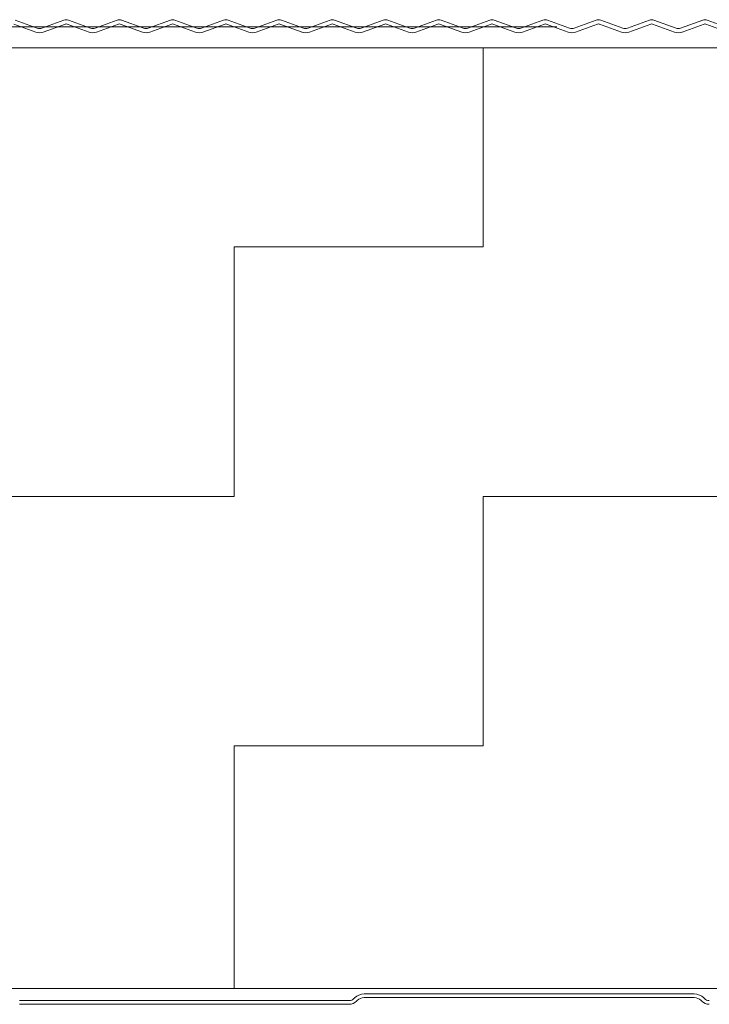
# Model space of a CAD drawing. Header units: metres. Extents: x 1316.5 to 1415.3, y -94.1 to -52.
# Tile 519 of 656: x 1404.193 to 1404.297, y -70.951 to -70.803. Entities that reach past the tile are written whole.
import ezdxf

# ---------------------------------------------------------------- set-up
doc = ezdxf.new("R2010")
doc.units = ezdxf.units.M
doc.linetypes.add('AUSGEZOGEN', pattern=[0])
doc.linetypes.add('GETRENNT2_S10', pattern=[0.045, 0.02, -0.01, 0, -0.005, 0, -0.01])
doc.layers.add('XR$4$_42143', color=7, linetype='Continuous')
doc.layers.add('XR$4$_42154', color=7, linetype='Continuous')
for name, color, linetype, lineweight in [('XR$4$Muster', 4, 'AUSGEZOGEN', 13), ('XR$4$Wand Mauerwerk nt', 7, 'AUSGEZOGEN', 25), ('XR$4$Wand Mauerwerk tr_1', 42, 'AUSGEZOGEN', 18)]:
    doc.layers.add(name, color=color, linetype=linetype, lineweight=lineweight)

msp = doc.modelspace()

# ---------------------------------------------------------------- hatches: boundary and pattern name
at = {"layer": 'XR$4$Muster', "linetype": 'AUSGEZOGEN', "lineweight": 13, "transparency": 33554687}
h = msp.add_hatch(dxfattribs=at)
h.set_pattern_fill('MUSTER', color=4, scale=0.0375, angle=90, style=0, pattern_type=2)
h.set_pattern_definition([(90, (-0.075, 0.075), (-0.0375, 0.0375), [0.0375, -0.0375]), (180, (-0.075, 0.075), (-0.0375, -0.0375), [0.0375, -0.0375])])
h.paths.add_polyline_path([(1404.02846, -70.80752), (1404.02846, -70.94893), (1404.52995, -70.94893), (1404.52995, -70.80752)], flags=0)

# ---------------------------------------------------------------- linework, layer by layer
at = {"layer": 'XR$4$_42143', "color": 30, "linetype": 'AUSGEZOGEN', "lineweight": 13, "transparency": 33554687}
for p, q in [((1404.19522, -70.80516), (1404.1919, -70.80395)), ((1404.19212, -70.80336), (1404.19544, -70.80457)), ((1404.19612, -70.80457), (1404.19944, -70.80336)), ((1404.19966, -70.80395), (1404.19634, -70.80516)), ((1404.20323, -70.80516), (1404.19991, -70.80395)), ((1404.20013, -70.80336), (1404.20345, -70.80457)), ((1404.20413, -70.80457), (1404.20745, -70.80336)), ((1404.20767, -70.80395), (1404.20435, -70.80516)), ((1404.21124, -70.80516), (1404.20792, -70.80395)), ((1404.20813, -70.80336), (1404.21146, -70.80457)), ((1404.21214, -70.80457), (1404.21546, -70.80336)), ((1404.21568, -70.80395), (1404.21235, -70.80516)), ((1404.21925, -70.80516), (1404.21593, -70.80395)), ((1404.21614, -70.80336), (1404.21946, -70.80457)), ((1404.22015, -70.80457), (1404.22347, -70.80336)), ((1404.22368, -70.80395), (1404.22036, -70.80516)), ((1404.22726, -70.80516), (1404.22394, -70.80395)), ((1404.22415, -70.80336), (1404.22747, -70.80457)), ((1404.22816, -70.80457), (1404.23148, -70.80336)), ((1404.23169, -70.80395), (1404.22837, -70.80516)), ((1404.23527, -70.80516), (1404.23195, -70.80395)), ((1404.23216, -70.80336), (1404.23548, -70.80457)), ((1404.23617, -70.80457), (1404.23949, -70.80336)), ((1404.2397, -70.80395), (1404.23638, -70.80516)), ((1404.24328, -70.80516), (1404.23995, -70.80395)), ((1404.24017, -70.80336), (1404.24349, -70.80457)), ((1404.24417, -70.80457), (1404.24749, -70.80336)), ((1404.24771, -70.80395), (1404.24439, -70.80516)), ((1404.25128, -70.80516), (1404.24796, -70.80395)), ((1404.24818, -70.80336), (1404.2515, -70.80457)), ((1404.25218, -70.80457), (1404.2555, -70.80336)), ((1404.25572, -70.80395), (1404.2524, -70.80516)), ((1404.25929, -70.80516), (1404.25597, -70.80395)), ((1404.25619, -70.80336), (1404.25951, -70.80457)), ((1404.26019, -70.80457), (1404.26351, -70.80336)), ((1404.26373, -70.80395), (1404.26041, -70.80516)), ((1404.2673, -70.80516), (1404.26398, -70.80395)), ((1404.2642, -70.80336), (1404.26752, -70.80457)), ((1404.2682, -70.80457), (1404.27152, -70.80336)), ((1404.27174, -70.80395), (1404.26842, -70.80516)), ((1404.27531, -70.80516), (1404.27199, -70.80395)), ((1404.2722, -70.80336), (1404.27553, -70.80457)), ((1404.27621, -70.80457), (1404.27953, -70.80336)), ((1404.27974, -70.80395), (1404.27642, -70.80516)), ((1404.28332, -70.80516), (1404.28, -70.80395)), ((1404.28021, -70.80336), (1404.28353, -70.80457)), ((1404.28422, -70.80457), (1404.28754, -70.80336)), ((1404.28775, -70.80395), (1404.28443, -70.80516)), ((1404.29133, -70.80516), (1404.28801, -70.80395)), ((1404.28822, -70.80336), (1404.29154, -70.80457)), ((1404.29223, -70.80457), (1404.29555, -70.80336)), ((1404.29576, -70.80395), (1404.29244, -70.80516)), ((1404.29934, -70.80516), (1404.29601, -70.80395)), ((1404.29623, -70.80336), (1404.29955, -70.80457)), ((1404.19278, -70.95075), (1404.24234, -70.95075)), ((1404.24308, -70.95044), (1404.24319, -70.95034)), ((1404.24358, -70.95073), (1404.24347, -70.95083)), ((1404.2446, -70.94975), (1404.29429, -70.94975)), ((1404.29429, -70.9503), (1404.2446, -70.9503)), ((1404.29542, -70.95083), (1404.29531, -70.95073)), ((1404.2957, -70.95034), (1404.29581, -70.95044)), ((1404.24234, -70.9513), (1404.19278, -70.9513))]:
    msp.add_line(p, q, dxfattribs=at)
for centre, radius, start, end in [((1404.19578, -70.80363), 0.001, 250.0209, 289.9811), ((1404.19978, -70.8043), 0.001, 70.0209, 109.9811), ((1404.19978, -70.8043), 0.00037, 70.0209, 109.9811), ((1404.20379, -70.80363), 0.001, 250.0209, 289.9811), ((1404.20779, -70.8043), 0.001, 70.0209, 109.9811), ((1404.20779, -70.8043), 0.00037, 70.0209, 109.9811), ((1404.2118, -70.80363), 0.001, 250.0209, 289.9811), ((1404.2158, -70.8043), 0.001, 70.0209, 109.9811), ((1404.2158, -70.8043), 0.00037, 70.0209, 109.9811), ((1404.21981, -70.80363), 0.001, 250.0209, 289.9811), ((1404.22381, -70.8043), 0.001, 70.0209, 109.9811), ((1404.22381, -70.8043), 0.00037, 70.0209, 109.9811), ((1404.22781, -70.80363), 0.001, 250.0209, 289.9811), ((1404.23182, -70.8043), 0.001, 70.0209, 109.9811), ((1404.23182, -70.8043), 0.00037, 70.0209, 109.9811), ((1404.23582, -70.80363), 0.001, 250.0209, 289.9811), ((1404.23983, -70.8043), 0.001, 70.0209, 109.9811), ((1404.23983, -70.8043), 0.00037, 70.0209, 109.9811), ((1404.24383, -70.80363), 0.001, 250.0209, 289.9811), ((1404.24784, -70.8043), 0.001, 70.0209, 109.9811), ((1404.24784, -70.8043), 0.00037, 70.0209, 109.9811), ((1404.25184, -70.80363), 0.001, 250.0209, 289.9811), ((1404.25584, -70.8043), 0.001, 70.0209, 109.9811), ((1404.25584, -70.8043), 0.00037, 70.0209, 109.9811), ((1404.25985, -70.80363), 0.001, 250.0209, 289.9811), ((1404.26385, -70.8043), 0.001, 70.0209, 109.9811), ((1404.26385, -70.8043), 0.00037, 70.0209, 109.9811), ((1404.26786, -70.80363), 0.001, 250.0209, 289.9811), ((1404.27186, -70.8043), 0.001, 70.0209, 109.9811), ((1404.27186, -70.8043), 0.00037, 70.0209, 109.9811), ((1404.27587, -70.80363), 0.001, 250.0209, 289.9811), ((1404.27987, -70.8043), 0.001, 70.0209, 109.9811), ((1404.27987, -70.8043), 0.00037, 70.0209, 109.9811), ((1404.28388, -70.80363), 0.001, 250.0209, 289.9811), ((1404.28788, -70.8043), 0.001, 70.0209, 109.9811), ((1404.28788, -70.8043), 0.00037, 70.0209, 109.9811), ((1404.29188, -70.80363), 0.001, 250.0209, 289.9811), ((1404.29589, -70.8043), 0.001, 70.0209, 109.9811), ((1404.29589, -70.8043), 0.00037, 70.0209, 109.9811), ((1404.19578, -70.80363), 0.00163, 250.0209, 289.9811), ((1404.20379, -70.80363), 0.00163, 250.0209, 289.9811), ((1404.2118, -70.80363), 0.00163, 250.0209, 289.9811), ((1404.21981, -70.80363), 0.00163, 250.0209, 289.9811), ((1404.22781, -70.80363), 0.00163, 250.0209, 289.9811), ((1404.23582, -70.80363), 0.00163, 250.0209, 289.9811), ((1404.24383, -70.80363), 0.00163, 250.0209, 289.9811), ((1404.25184, -70.80363), 0.00163, 250.0209, 289.9811), ((1404.25985, -70.80363), 0.00163, 250.0209, 289.9811), ((1404.26786, -70.80363), 0.00163, 250.0209, 289.9811), ((1404.27587, -70.80363), 0.00163, 250.0209, 289.9811), ((1404.28388, -70.80363), 0.00163, 250.0209, 289.9811), ((1404.29188, -70.80363), 0.00163, 250.0209, 289.9811), ((1404.24234, -70.9497), 0.00105, 270, 315), ((1404.24234, -70.9497), 0.0016, 270, 315), ((1404.2446, -70.95175), 0.002, 90, 135), ((1404.2446, -70.95175), 0.00145, 90, 135), ((1404.29429, -70.95175), 0.002, 45, 90), ((1404.29429, -70.95175), 0.00145, 45, 90), ((1404.29655, -70.9497), 0.0016, 225, 270), ((1404.29655, -70.9497), 0.00105, 225, 270)]:
    msp.add_arc(centre, radius, start, end, dxfattribs=at)
at = {"layer": 'XR$4$_42154', "color": 51, "linetype": 'AUSGEZOGEN', "lineweight": 13, "transparency": 33554687}
for p, q in [((1404.1919, -70.80395), (1404.19522, -70.80516)), ((1404.19634, -70.80516), (1404.19966, -70.80395)), ((1404.19991, -70.80395), (1404.20323, -70.80516)), ((1404.20435, -70.80516), (1404.20767, -70.80395)), ((1404.20792, -70.80395), (1404.21124, -70.80516)), ((1404.21235, -70.80516), (1404.21568, -70.80395)), ((1404.21593, -70.80395), (1404.21925, -70.80516)), ((1404.22036, -70.80516), (1404.22368, -70.80395)), ((1404.22394, -70.80395), (1404.22726, -70.80516)), ((1404.22837, -70.80516), (1404.23169, -70.80395)), ((1404.23195, -70.80395), (1404.23527, -70.80516)), ((1404.23638, -70.80516), (1404.2397, -70.80395)), ((1404.23995, -70.80395), (1404.24328, -70.80516)), ((1404.24439, -70.80516), (1404.24771, -70.80395)), ((1404.24796, -70.80395), (1404.25128, -70.80516)), ((1404.2524, -70.80516), (1404.25572, -70.80395)), ((1404.25597, -70.80395), (1404.25929, -70.80516)), ((1404.26041, -70.80516), (1404.26373, -70.80395)), ((1404.26398, -70.80395), (1404.2673, -70.80516)), ((1404.26842, -70.80516), (1404.27174, -70.80395)), ((1404.27199, -70.80395), (1404.27531, -70.80516)), ((1404.27642, -70.80516), (1404.27974, -70.80395)), ((1404.28, -70.80395), (1404.28332, -70.80516)), ((1404.28443, -70.80516), (1404.28775, -70.80395)), ((1404.28801, -70.80395), (1404.29133, -70.80516)), ((1404.29244, -70.80516), (1404.29576, -70.80395)), ((1404.29601, -70.80395), (1404.29934, -70.80516)), ((1404.24234, -70.95075), (1404.19278, -70.95075)), ((1404.24319, -70.95034), (1404.24308, -70.95044)), ((1404.29429, -70.94975), (1404.2446, -70.94975)), ((1404.29581, -70.95044), (1404.2957, -70.95034))]:
    msp.add_line(p, q, dxfattribs=at)
for centre, radius, start, end in [((1404.19978, -70.8043), 0.00037, 70.0209, 109.9811), ((1404.20779, -70.8043), 0.00037, 70.0209, 109.9811), ((1404.2158, -70.8043), 0.00037, 70.0209, 109.9811), ((1404.22381, -70.8043), 0.00037, 70.0209, 109.9811), ((1404.23182, -70.8043), 0.00037, 70.0209, 109.9811), ((1404.23983, -70.8043), 0.00037, 70.0209, 109.9811), ((1404.24784, -70.8043), 0.00037, 70.0209, 109.9811), ((1404.25584, -70.8043), 0.00037, 70.0209, 109.9811), ((1404.26385, -70.8043), 0.00037, 70.0209, 109.9811), ((1404.27186, -70.8043), 0.00037, 70.0209, 109.9811), ((1404.27987, -70.8043), 0.00037, 70.0209, 109.9811), ((1404.28788, -70.8043), 0.00037, 70.0209, 109.9811), ((1404.29589, -70.8043), 0.00037, 70.0209, 109.9811), ((1404.19578, -70.80363), 0.00163, 250.0209, 289.9811), ((1404.20379, -70.80363), 0.00163, 250.0209, 289.9811), ((1404.2118, -70.80363), 0.00163, 250.0209, 289.9811), ((1404.21981, -70.80363), 0.00163, 250.0209, 289.9811), ((1404.22781, -70.80363), 0.00163, 250.0209, 289.9811), ((1404.23582, -70.80363), 0.00163, 250.0209, 289.9811), ((1404.24383, -70.80363), 0.00163, 250.0209, 289.9811), ((1404.25184, -70.80363), 0.00163, 250.0209, 289.9811), ((1404.25985, -70.80363), 0.00163, 250.0209, 289.9811), ((1404.26786, -70.80363), 0.00163, 250.0209, 289.9811), ((1404.27587, -70.80363), 0.00163, 250.0209, 289.9811), ((1404.28388, -70.80363), 0.00163, 250.0209, 289.9811), ((1404.29188, -70.80363), 0.00163, 250.0209, 289.9811), ((1404.24234, -70.9497), 0.00105, 270, 315), ((1404.2446, -70.95175), 0.002, 90, 135), ((1404.29429, -70.95175), 0.002, 45, 90), ((1404.29655, -70.9497), 0.00105, 225, 270)]:
    msp.add_arc(centre, radius, start, end, dxfattribs=at)
at = {"layer": 'XR$4$Wand Mauerwerk nt', "color": 7, "linetype": 'AUSGEZOGEN', "lineweight": 13, "transparency": 33554687}
for p, q in [((1404.02846, -70.80752), (1404.52995, -70.80752)), ((1404.02846, -70.94893), (1404.52995, -70.94893))]:
    msp.add_line(p, q, dxfattribs=at)
at = {"layer": 'XR$4$Wand Mauerwerk tr_1', "color": 7, "linetype": 'GETRENNT2_S10', "lineweight": 13, "transparency": 33554687}
msp.add_line((1404.27361, -70.80437), (1404.02739, -70.80437), dxfattribs=at)

doc.saveas('drawing.dxf')
